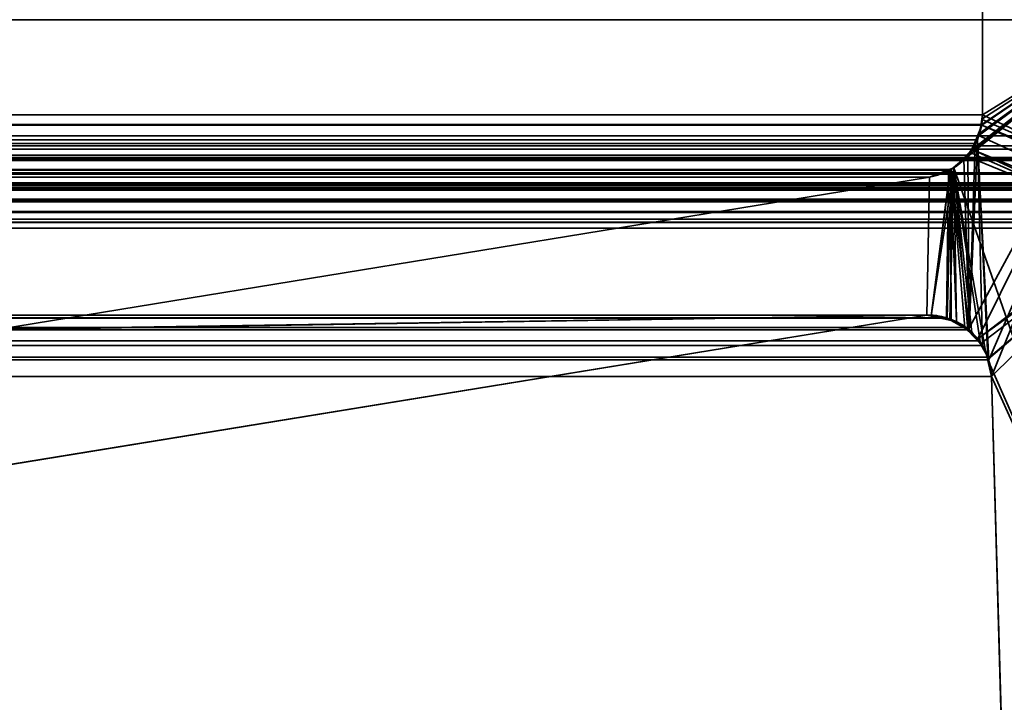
# Model space of a CAD drawing. Header units: millimetres. Extents: x -503 to 6703, y -110 to 193.
# Tile 835 of 1056: x 3404.63 to 3411.21, y 2.79 to 7.35. Entities that reach past the tile are written whole.
import ezdxf

# ---------------------------------------------------------------- set-up
doc = ezdxf.new("R2010")
doc.units = ezdxf.units.MM
doc.layers.add('151', color=7, linetype='Continuous', true_color=0xffffff)

# ---------------------------------------------------------------- blocks, each defined once
blk = doc.blocks.new('UG_SURFACE_003')
at = {"layer": '151', "color": 252, "linetype": 'Continuous', "lineweight": 35}
for points in [[(3602.5, -14, 2212.25), (3602.5, 174.4, 2212.25), (2397.5, 174.4, 2212.25), (2397.5, -14, 2212.25)], [(2547.4999, -14, 2062.2499), (2547.4999, 174.4, 2062.2499), (3452.5001, 174.4, 2062.2499), (3452.5001, -14, 2062.2499)]]:
    blk.add_3dface(points, dxfattribs=at)
blk = doc.blocks.new('UG_SURFACE_268')
at = {"layer": '151', "color": 252, "linetype": 'Continuous', "lineweight": 35}
for points in [[(2585.5, -25.92, 2021.75), (3414.5, -25.92, 2021.75), (3414.5, 14.42, 2021.75), (2585.5, 14.42, 2021.75)], [(2586.9999, -25.92, 2020.2501), (2586.9999, 14.42, 2020.2501), (3413.0001, 14.42, 2020.2501), (3413.0001, -25.92, 2020.2501)]]:
    blk.add_3dface(points, dxfattribs=at)
blk = doc.blocks.new('UG_SURFACE_297')
at = {"layer": '151', "color": 7, "linetype": 'Continuous', "lineweight": 35}
for points in [[(2588.9385, 6.7187, 2018.3115), (2588.9385, 11.8663, 2018.3115), (3411.0615, 11.8663, 2018.3115), (3411.0615, 6.7187, 2018.3115)], [(3411.0615, 6.7187, 2018.3115), (3411.0615, 11.8663, 2018.3115), (3412.0889, 11.6334, 2019.3388), (3412.0889, 7.3541, 2019.3388)], [(3412.0889, 7.3541, 2019.3388), (3412.0889, 11.6334, 2019.3388), (2587.9111, 11.6334, 2019.3388), (2587.9111, 7.3541, 2019.3388)], [(3413.4352, 6.5775, 2020.6852), (3412.0889, 7.3541, 2019.3388), (2587.9111, 7.3541, 2019.3388), (2586.5648, 6.5775, 2020.6852)], [(3412.0889, 7.3541, 2019.3388), (3411.1044, 5.0824, 2018.3544), (3411.0272, 6.5518, 2018.2772), (3411.0558, 6.6507, 2018.3058)], [(3411.0558, 6.6507, 2018.3058), (3411.0565, 6.6534, 2018.3065), (3412.0889, 7.3541, 2019.3388)], [(3412.0889, 7.3541, 2019.3388), (3411.0565, 6.6534, 2018.3065), (3411.0615, 6.7187, 2018.3115)], [(3411.1223, 4.9715, 2018.3723), (3411.1044, 5.0824, 2018.3544), (3412.0889, 7.3541, 2019.3388)], [(3411.2048, 2.0412, 2018.4548), (3411.1223, 4.9715, 2018.3723), (3412.0889, 7.3541, 2019.3388)], [(3411.1853, 0.5531, 2018.4352), (3412.0889, 7.3541, 2019.3388), (3412.1327, 6.0214, 2019.3827), (3412.1284, 5.9608, 2019.3784)], [(3411.1884, 1.8784, 2018.4383), (3412.0889, 7.3541, 2019.3388), (3411.1853, 0.5531, 2018.4352)], [(3412.0889, 7.3541, 2019.3388), (3411.1884, 1.8784, 2018.4383), (3411.2048, 2.0412, 2018.4548)], [(2588.9385, 6.7187, 2018.3115), (3411.0565, 6.6534, 2018.3065), (3411.0558, 6.6507, 2018.3058)], [(2588.9385, 6.7187, 2018.3115), (3411.0615, 6.7187, 2018.3115), (3411.0565, 6.6534, 2018.3065)], [(3411.0558, 6.6507, 2018.3058), (2588.9473, 6.6515, 2018.3027), (2588.9385, 6.7187, 2018.3115)], [(2588.9473, 6.6515, 2018.3027), (3411.0558, 6.6507, 2018.3058), (3411.0272, 6.5518, 2018.2772)], [(2588.953, 6.6087, 2018.297), (2588.9473, 6.6515, 2018.3027), (3411.0272, 6.5518, 2018.2772)], [(2588.953, 6.6087, 2018.297), (3411.0272, 6.5518, 2018.2772), (3411.0122, 6.5274, 2018.2621)], [(3411.0122, 6.5274, 2018.2621), (2588.9871, 6.5255, 2018.2629), (2588.953, 6.6087, 2018.297)], [(2586.5648, 6.5775, 2020.6852), (2586.4947, 6.5145, 2020.7555), (3413.5046, 6.5121, 2020.7546)], [(3413.5046, 6.5121, 2020.7546), (3413.4352, 6.5775, 2020.6852), (2586.5648, 6.5775, 2020.6852)], [(2588.9871, 6.5255, 2018.2629), (3411.0122, 6.5274, 2018.2621), (3410.9638, 6.449, 2018.214)], [(2588.9926, 6.5122, 2018.2574), (2588.9871, 6.5255, 2018.2629), (3410.9638, 6.449, 2018.214)], [(3410.9719, 5.2822, 2018.2219), (3410.9638, 6.449, 2018.214), (3411.0122, 6.5274, 2018.2621)], [(3411.0615, 5.178, 2018.3115), (3411.0351, 5.2087, 2018.285), (3410.9719, 5.2822, 2018.2219), (3411.0272, 6.5518, 2018.2772)], [(3411.0122, 6.5274, 2018.2621), (3411.0272, 6.5518, 2018.2772), (3410.9719, 5.2822, 2018.2219)], [(3411.0272, 6.5518, 2018.2772), (3411.1044, 5.0824, 2018.3544), (3411.0959, 5.1012, 2018.3458)], [(3411.0959, 5.1012, 2018.3458), (3411.0615, 5.178, 2018.3115), (3411.0272, 6.5518, 2018.2772)], [(2586.4799, 6.5013, 2020.7701), (2586.4425, 6.4347, 2020.8077), (3413.5573, 6.4343, 2020.8073)], [(2586.4947, 6.5145, 2020.7555), (2586.4799, 6.5013, 2020.7701), (3413.5294, 6.4886, 2020.7794)], [(2586.4799, 6.5013, 2020.7701), (3413.5573, 6.4343, 2020.8073), (3413.5294, 6.4886, 2020.7794)], [(3413.5294, 6.4886, 2020.7794), (3413.5046, 6.5121, 2020.7546), (2586.4947, 6.5145, 2020.7555)], [(2588.9926, 6.5122, 2018.2574), (3410.9638, 6.449, 2018.214), (3410.9356, 6.425, 2018.1856)], [(3410.9356, 6.425, 2018.1856), (2589.0641, 6.4224, 2018.1859), (2588.9926, 6.5122, 2018.2574)], [(2586.4353, 6.4222, 2020.8147), (2586.4158, 6.3416, 2020.8342), (3413.584, 6.331, 2020.834)], [(2586.4365, 6.4244, 2020.8135), (2586.4353, 6.4222, 2020.8147), (3413.568, 6.4131, 2020.818)], [(2586.4353, 6.4222, 2020.8147), (3413.584, 6.331, 2020.834), (3413.568, 6.4131, 2020.818)], [(2586.4425, 6.4347, 2020.8077), (2586.4365, 6.4244, 2020.8135), (3413.5628, 6.4235, 2020.8127)], [(3413.568, 6.4131, 2020.818), (3413.5628, 6.4235, 2020.8127), (2586.4365, 6.4244, 2020.8135)], [(3413.5628, 6.4235, 2020.8127), (3413.5573, 6.4343, 2020.8073), (2586.4425, 6.4347, 2020.8077)], [(2589.0641, 6.4224, 2018.1859), (3410.9356, 6.425, 2018.1856), (3410.8527, 6.3547, 2018.1026)], [(2589.076, 6.4072, 2018.1739), (2589.0641, 6.4224, 2018.1859), (3410.8527, 6.3547, 2018.1026)], [(2589.076, 6.4072, 2018.1739), (3410.8527, 6.3547, 2018.1026), (3410.8343, 6.3481, 2018.0843)], [(3410.8343, 6.3481, 2018.0843), (2589.1669, 6.3525, 2018.0831), (2589.076, 6.4072, 2018.1739)], [(3410.9719, 5.2822, 2018.2219), (3410.8527, 6.3547, 2018.1026), (3410.9356, 6.425, 2018.1856)], [(3410.9356, 6.425, 2018.1856), (3410.9638, 6.449, 2018.214), (3410.9719, 5.2822, 2018.2219)], [(3413.5792, 6.243, 2020.8292), (2586.4153, 6.3315, 2020.8347), (2586.4141, 6.3011, 2020.8359)], [(2586.4158, 6.3416, 2020.8342), (2586.4153, 6.3315, 2020.8347), (3413.584, 6.331, 2020.834)], [(2586.4153, 6.3315, 2020.8347), (3413.5792, 6.243, 2020.8292), (3413.5857, 6.3226, 2020.8356)], [(3413.5857, 6.3226, 2020.8356), (3413.584, 6.331, 2020.834), (2586.4153, 6.3315, 2020.8347)], [(2589.2186, 6.3214, 2018.0314), (2589.1669, 6.3525, 2018.0831), (3410.8343, 6.3481, 2018.0843)], [(2589.292, 6.3024, 2017.9579), (2589.2186, 6.3214, 2018.0314), (3410.8343, 6.3481, 2018.0843)], [(3410.8343, 6.3481, 2018.0843), (3410.708, 6.3024, 2017.9579), (2589.292, 6.3024, 2017.9579)], [(3410.8217, 5.3634, 2018.0717), (3410.6891, 5.381, 2017.9391), (3410.708, 6.3024, 2017.9579), (3410.8343, 6.3481, 2018.0843)], [(3410.8343, 6.3481, 2018.0843), (3410.8527, 6.3547, 2018.1026), (3410.8217, 5.3634, 2018.0717)], [(3410.8253, 5.3614, 2018.0755), (3410.8217, 5.3634, 2018.0717), (3410.8527, 6.3547, 2018.1026)], [(3410.943, 5.2978, 2018.193), (3410.8253, 5.3614, 2018.0755), (3410.8527, 6.3547, 2018.1026)], [(3410.8527, 6.3547, 2018.1026), (3410.9719, 5.2822, 2018.2219), (3410.943, 5.2978, 2018.193)], [(2586.4141, 6.3011, 2020.8359), (2586.4234, 6.2316, 2020.8266), (3413.5766, 6.2316, 2020.8266)], [(3413.5766, 6.2316, 2020.8266), (3413.5792, 6.243, 2020.8292), (2586.4141, 6.3011, 2020.8359)], [(2587.4708, 6.2483, 2019.7792), (2587.5657, 6.2609, 2019.6843), (3412.4341, 6.2601, 2019.6843)], [(3412.4341, 6.2601, 2019.6843), (3412.5292, 6.2483, 2019.7792), (2587.4708, 6.2483, 2019.7792)], [(3412.3931, 6.2652, 2019.6431), (2587.5657, 6.2609, 2019.6843), (2587.6024, 6.2657, 2019.6478)], [(3412.3931, 6.2652, 2019.6431), (3412.4341, 6.2601, 2019.6843), (2587.5657, 6.2609, 2019.6843)], [(2587.6024, 6.2657, 2019.6478), (3412.3433, 6.247, 2019.5932), (3412.3931, 6.2652, 2019.6431)], [(2587.6024, 6.2657, 2019.6478), (2587.657, 6.2478, 2019.593), (3412.3433, 6.247, 2019.5932)], [(2595.5107, 5.2872, 2011.7393), (2589.292, 6.3024, 2017.9579), (3410.708, 6.3024, 2017.9579), (3404.4893, 5.2872, 2011.7393)], [(3404.4893, 5.2872, 2011.7393), (3410.708, 6.3024, 2017.9579), (3410.6891, 5.381, 2017.9391), (3401.5851, 3.8982, 2008.8351)], [(2586.4275, 6.2218, 2020.8225), (3413.5725, 6.2218, 2020.8225), (3413.5766, 6.2316, 2020.8266), (2586.4234, 6.2316, 2020.8266)], [(3413.5408, 6.1453, 2020.7908), (2586.4275, 6.2218, 2020.8225), (2586.4596, 6.1447, 2020.7903)], [(3413.5408, 6.1453, 2020.7908), (3413.5725, 6.2218, 2020.8225), (2586.4275, 6.2218, 2020.8225)], [(3412.5292, 6.2483, 2019.7792), (3413.1932, 6.0016, 2020.4432), (2586.8068, 6.0016, 2020.4432), (2587.4708, 6.2483, 2019.7792)], [(3412.2601, 6.2166, 2019.51), (2587.657, 6.2478, 2019.593), (2587.7264, 6.2251, 2019.5236)], [(3412.2601, 6.2166, 2019.51), (3412.3433, 6.247, 2019.5932), (2587.657, 6.2478, 2019.593)], [(2587.7264, 6.2251, 2019.5236), (3412.2593, 6.2161, 2019.5093), (3412.2601, 6.2166, 2019.51)], [(2587.7264, 6.2251, 2019.5236), (2587.7397, 6.2136, 2019.5103), (3412.2593, 6.2161, 2019.5093)], [(3412.2593, 6.2161, 2019.5093), (2587.7397, 6.2136, 2019.5103), (2587.8065, 6.1556, 2019.4435)], [(2587.8065, 6.1556, 2019.4435), (3412.194, 6.1545, 2019.444), (3412.2593, 6.2161, 2019.5093)], [(3413.5408, 6.1453, 2020.7908), (2586.4596, 6.1447, 2020.7903), (2586.4656, 6.1377, 2020.7844)], [(2586.4656, 6.1377, 2020.7844), (3413.5344, 6.1377, 2020.7844), (3413.5408, 6.1453, 2020.7908)], [(3413.5344, 6.1377, 2020.7844), (2586.4656, 6.1377, 2020.7844), (2586.5266, 6.0664, 2020.7233)], [(3413.4803, 6.0724, 2020.7303), (3413.5344, 6.1377, 2020.7844), (2586.5266, 6.0664, 2020.7233)], [(3412.1888, 6.1497, 2019.4387), (2587.8065, 6.1556, 2019.4435), (2587.8069, 6.1552, 2019.443)], [(3412.1888, 6.1497, 2019.4387), (3412.194, 6.1545, 2019.444), (2587.8065, 6.1556, 2019.4435)], [(2587.8069, 6.1552, 2019.443), (3412.1466, 6.0731, 2019.3965), (3412.1888, 6.1497, 2019.4387)], [(2587.8069, 6.1552, 2019.443), (2587.8534, 6.0731, 2019.3965), (3412.1466, 6.0731, 2019.3965)], [(3413.4681, 6.0661, 2020.7183), (3413.4803, 6.0724, 2020.7303), (2586.5266, 6.0664, 2020.7233)], [(2586.5266, 6.0664, 2020.7233), (2586.5314, 6.0638, 2020.7186), (3413.4681, 6.0661, 2020.7183)], [(3413.3835, 6.0221, 2020.6335), (3413.4681, 6.0661, 2020.7183), (2586.5314, 6.0638, 2020.7186)], [(2586.5314, 6.0638, 2020.7186), (2586.6158, 6.0181, 2020.6342), (3413.3835, 6.0221, 2020.6335)], [(3412.1327, 6.0214, 2019.3827), (2587.8534, 6.0731, 2019.3965), (2587.8716, 5.981, 2019.3784)], [(3412.1327, 6.0214, 2019.3827), (3412.1466, 6.0731, 2019.3965), (2587.8534, 6.0731, 2019.3965)], [(3413.3835, 6.0221, 2020.6335), (2586.6158, 6.0181, 2020.6342), (2586.6394, 6.0054, 2020.6108)], [(3413.3413, 6.0002, 2020.5913), (3413.3835, 6.0221, 2020.6335), (2586.6394, 6.0054, 2020.6108)], [(2586.6394, 6.0054, 2020.6108), (2586.7071, 5.999, 2020.5431), (3413.2934, 6.0006, 2020.5433)], [(3413.2934, 6.0006, 2020.5433), (3413.3413, 6.0002, 2020.5913), (2586.6394, 6.0054, 2020.6108)], [(2586.7071, 5.999, 2020.5431), (2586.7629, 5.9938, 2020.4871), (3413.1932, 6.0016, 2020.4432)], [(3413.1932, 6.0016, 2020.4432), (3413.2934, 6.0006, 2020.5433), (2586.7071, 5.999, 2020.5431)], [(2586.7629, 5.9938, 2020.4871), (2586.8068, 6.0016, 2020.4432), (3413.1932, 6.0016, 2020.4432)], [(2587.8716, 5.981, 2019.3784), (3412.1284, 5.9608, 2019.3784), (3412.1327, 6.0214, 2019.3827)], [(3412.1749, 2.6459, 2019.4249), (3412.1284, 5.9608, 2019.3784), (2587.8716, 5.9608, 2019.3784), (2587.8251, 2.6459, 2019.4249)], [(2587.8716, 5.981, 2019.3784), (2587.8716, 5.9608, 2019.3784), (3412.1284, 5.9608, 2019.3784)], [(3411.1876, 0.5521, 2018.4376), (3411.1853, 0.5531, 2018.4352), (3412.1284, 5.9608, 2019.3784)], [(3411.1876, 0.5521, 2018.4376), (3412.1284, 5.9608, 2019.3784), (3412.1749, 2.6459, 2019.4249)], [(2589.1747, 5.3614, 2018.0755), (3410.8253, 5.3614, 2018.0755), (3410.943, 5.2978, 2018.193), (2589.057, 5.2978, 2018.193)], [(3410.8253, 5.3614, 2018.0755), (2589.1747, 5.3614, 2018.0755), (2589.1783, 5.3634, 2018.0717)], [(2589.1783, 5.3634, 2018.0717), (2589.3109, 5.381, 2017.9391), (3410.6891, 5.381, 2017.9391), (3410.8217, 5.3634, 2018.0717)], [(3410.8217, 5.3634, 2018.0717), (3410.8253, 5.3614, 2018.0755), (2589.1783, 5.3634, 2018.0717)], [(2589.3109, 5.381, 2017.9391), (2598.4149, 3.8982, 2008.8351), (3401.5851, 3.8982, 2008.8351), (3410.6891, 5.381, 2017.9391)], [(3410.9719, 5.2822, 2018.2219), (2588.9649, 5.2087, 2018.285), (2589.0281, 5.2822, 2018.2219)], [(3410.9719, 5.2822, 2018.2219), (3411.0351, 5.2087, 2018.285), (2588.9649, 5.2087, 2018.285)], [(2589.0281, 5.2822, 2018.2219), (2589.057, 5.2978, 2018.193), (3410.943, 5.2978, 2018.193), (3410.9719, 5.2822, 2018.2219)], [(2588.9385, 5.178, 2018.3115), (2588.9649, 5.2087, 2018.285), (3411.0351, 5.2087, 2018.285), (3411.0615, 5.178, 2018.3115)], [(3411.0959, 5.1012, 2018.3458), (2588.9041, 5.1012, 2018.3458), (2588.9385, 5.178, 2018.3115)], [(3411.0615, 5.178, 2018.3115), (3411.0959, 5.1012, 2018.3458), (2588.9385, 5.178, 2018.3115)], [(3411.1223, 4.9715, 2018.3723), (2588.8777, 4.9715, 2018.3723), (2588.8956, 5.0824, 2018.3544)], [(2588.8956, 5.0824, 2018.3544), (2588.9041, 5.1012, 2018.3458), (3411.0959, 5.1012, 2018.3458), (3411.1044, 5.0824, 2018.3544)], [(3411.1044, 5.0824, 2018.3544), (3411.1223, 4.9715, 2018.3723), (2588.8956, 5.0824, 2018.3544)], [(2588.7952, 2.0412, 2018.4548), (2588.8777, 4.9715, 2018.3723), (3411.1223, 4.9715, 2018.3723), (3411.2048, 2.0412, 2018.4548)]]:
    blk.add_3dface(points, dxfattribs=at)
blk = doc.blocks.new('UG_SURFACE_298')
at = {"layer": '151', "color": 7, "linetype": 'Continuous', "lineweight": 35}
for points in [[(3412.0889, 11.6334, -7.75), (3412.0889, 7.3541, -7.75), (3411.0615, 6.7187, -7.75), (3411.0615, 11.8663, -7.75)], [(3412.0889, 7.3541, 2019.3388), (3412.0889, 11.6334, 2019.3388), (3411.0615, 11.8663, 2018.3115), (3411.0615, 6.7187, 2018.3115)], [(3411.0615, 6.7187, 2018.3115), (3411.0615, 11.8663, 2018.3115), (3411.0615, 11.8663, -7.75), (3411.0615, 6.7187, -7.75)], [(3412.0889, 7.3541, 2019.3388), (3410.8694, 6.365, 2018.1193), (3410.8868, 5.3379, 2018.1367), (3410.9621, 5.2773, 2018.2121)], [(3410.9516, 6.4465, 2018.2016), (3410.8694, 6.365, 2018.1193), (3412.0889, 7.3541, 2019.3388)], [(3412.0889, 7.3541, 2019.3388), (3410.9755, 6.4699, 2018.2254), (3410.9516, 6.4465, 2018.2016)], [(3410.9621, 5.2773, 2018.2121), (3411.0305, 5.2222, 2018.2805), (3412.0889, 7.3541, 2019.3388)], [(3412.0889, 7.3541, 2019.3388), (3410.991, 6.4854, 2018.2409), (3410.9755, 6.4699, 2018.2254)], [(3411.0358, 6.5803, 2018.286), (3410.991, 6.4854, 2018.2409), (3412.0889, 7.3541, 2019.3388)], [(3412.1466, 6.0731, 2019.3965), (3412.1683, 6.1188, 2019.4182), (3412.0889, 7.3541, 2019.3388), (3411.0305, 5.2222, 2018.2805)], [(3412.0889, 7.3541, 2019.3388), (3411.0434, 6.596, 2018.2934), (3411.0358, 6.5803, 2018.286)], [(3411.057, 6.6889, 2018.3072), (3411.0434, 6.596, 2018.2934), (3412.0889, 7.3541, 2019.3388)], [(3412.0889, 7.3541, 2019.3388), (3411.0615, 6.7187, 2018.3115), (3411.057, 6.6889, 2018.3072)], [(3412.2524, 6.2053, -7.75), (3412.2128, 6.1775, -7.75), (3411.0615, 6.7187, -7.75), (3412.0889, 7.3541, -7.75)], [(3411.0615, 6.7187, -7.75), (3411.0589, 6.688, -7.75), (3411.057, 6.6889, 2018.3072)], [(3411.057, 6.6889, 2018.3072), (3411.0615, 6.7187, 2018.3115), (3411.0615, 6.7187, -7.75)], [(3411.0589, 6.688, -7.75), (3411.0615, 6.7187, -7.75), (3412.2128, 6.1775, -7.75)], [(3412.1935, 6.1471, -7.75), (3412.1466, 6.0731, -7.75), (3411.0293, 6.5819, -7.75), (3411.0558, 6.6496, -7.75)], [(3411.0558, 6.6496, -7.75), (3411.0293, 6.5819, -7.75), (3411.0358, 6.5803, 2018.286)], [(3411.0589, 6.688, -7.75), (3411.0558, 6.6496, -7.75), (3411.0358, 6.5803, 2018.286)], [(3411.0358, 6.5803, 2018.286), (3411.0434, 6.596, 2018.2934), (3411.0589, 6.688, -7.75)], [(3411.0434, 6.596, 2018.2934), (3411.057, 6.6889, 2018.3072), (3411.0589, 6.688, -7.75)], [(3412.2128, 6.1775, -7.75), (3411.0558, 6.6496, -7.75), (3411.0589, 6.688, -7.75)], [(3411.0558, 6.6496, -7.75), (3412.2128, 6.1775, -7.75), (3412.1935, 6.1471, -7.75)], [(3411.0293, 6.5819, -7.75), (3410.9917, 6.4863, -7.75), (3410.991, 6.4854, 2018.2409)], [(3410.991, 6.4854, 2018.2409), (3411.0358, 6.5803, 2018.286), (3411.0293, 6.5819, -7.75)], [(3410.9917, 6.4863, -7.75), (3411.0293, 6.5819, -7.75), (3412.1466, 6.0731, -7.75), (3412.132, 6.0177, -7.75)], [(3412.1284, 5.9608, -7.75), (3410.9497, 6.4447, -7.75), (3410.9743, 6.4691, -7.75)], [(3410.9743, 6.4691, -7.75), (3410.9497, 6.4447, -7.75), (3410.9516, 6.4465, 2018.2016)], [(3410.9516, 6.4465, 2018.2016), (3410.9755, 6.4699, 2018.2254), (3410.9743, 6.4691, -7.75)], [(3410.9743, 6.4691, -7.75), (3410.9917, 6.4863, -7.75), (3412.1284, 5.9608, -7.75)], [(3410.9917, 6.4863, -7.75), (3410.9743, 6.4691, -7.75), (3410.9755, 6.4699, 2018.2254)], [(3410.9755, 6.4699, 2018.2254), (3410.991, 6.4854, 2018.2409), (3410.9917, 6.4863, -7.75)], [(3412.132, 6.0177, -7.75), (3412.1284, 5.9608, -7.75), (3410.9917, 6.4863, -7.75)], [(3410.8694, 6.365, 2018.1193), (3410.9516, 6.4465, 2018.2016), (3410.9497, 6.4447, -7.75)], [(3410.9497, 6.4447, -7.75), (3410.8703, 6.3656, -7.75), (3410.8694, 6.365, 2018.1193)], [(3412.1284, 5.9608, -7.75), (3412.1749, 2.6459, -7.75), (3410.8703, 6.3656, -7.75), (3410.9497, 6.4447, -7.75)], [(3410.8467, 6.3562, 2018.0967), (3410.708, 6.3024, 2017.9579), (3410.6891, 5.381, 2017.9391), (3410.7177, 5.3748, 2017.9677)], [(3410.7177, 5.3764, -7.75), (3410.6891, 5.381, -7.75), (3410.708, 6.3024, -7.75), (3410.846, 6.3561, -7.75)], [(3410.708, 6.3024, 2017.9579), (3410.8467, 6.3562, 2018.0967), (3410.846, 6.3561, -7.75)], [(3410.846, 6.3561, -7.75), (3410.708, 6.3024, -7.75), (3410.708, 6.3024, 2017.9579)], [(3410.8703, 6.3656, -7.75), (3410.8436, 5.3562, -7.75), (3410.7177, 5.3764, -7.75)], [(3410.846, 6.3561, -7.75), (3410.8703, 6.3656, -7.75), (3410.7177, 5.3764, -7.75)], [(3410.7177, 5.3748, 2017.9677), (3410.8517, 5.3455, 2018.1017), (3410.8467, 6.3562, 2018.0967)], [(3410.9631, 5.2826, -7.75), (3410.8515, 5.3513, -7.75), (3410.8436, 5.3562, -7.75), (3410.8703, 6.3656, -7.75)], [(3410.8703, 6.3656, -7.75), (3410.846, 6.3561, -7.75), (3410.8467, 6.3562, 2018.0967)], [(3410.8467, 6.3562, 2018.0967), (3410.8694, 6.365, 2018.1193), (3410.8703, 6.3656, -7.75)], [(3410.8868, 5.3379, 2018.1367), (3410.8694, 6.365, 2018.1193), (3410.8467, 6.3562, 2018.0967)], [(3410.8517, 5.3455, 2018.1017), (3410.8868, 5.3379, 2018.1367), (3410.8467, 6.3562, 2018.0967)], [(3410.8703, 6.3656, -7.75), (3410.9905, 5.2657, -7.75), (3410.9631, 5.2826, -7.75)], [(3410.8703, 6.3656, -7.75), (3411.0816, 5.1408, -7.75), (3411.047, 5.1883, -7.75)], [(3411.047, 5.1883, -7.75), (3410.9905, 5.2657, -7.75), (3410.8703, 6.3656, -7.75)], [(3411.0944, 5.0879, -7.75), (3411.0816, 5.1408, -7.75), (3410.8703, 6.3656, -7.75), (3412.1749, 2.6459, -7.75)], [(3401.5851, 3.8982, 2008.8351), (3410.6891, 5.381, 2017.9391), (3410.708, 6.3024, 2017.9579), (3404.4893, 5.2872, 2011.7393)], [(3404.4893, 5.2872, -7.75), (3410.708, 6.3024, -7.75), (3410.6891, 5.381, -7.75)], [(3404.4893, 5.2872, 2011.7393), (3410.708, 6.3024, 2017.9579), (3410.708, 6.3024, -7.75), (3404.4893, 5.2872, -7.75)], [(3411.0305, 5.2222, 2018.2805), (3412.132, 6.0177, 2019.3822), (3412.1466, 6.0731, 2019.3965)], [(3412.132, 6.0177, 2019.3822), (3411.0305, 5.2222, 2018.2805), (3411.0489, 5.1885, 2018.2989)], [(3411.0489, 5.1885, 2018.2989), (3411.1006, 5.0942, 2018.3506), (3412.1284, 5.9608, 2019.3784), (3412.132, 6.0177, 2019.3822)], [(3412.1284, 5.9608, 2019.3784), (3411.1006, 5.0942, 2018.3506), (3411.1013, 5.0895, 2018.3513)], [(3411.1013, 5.0895, 2018.3513), (3411.1223, 4.9715, 2018.3723), (3412.1284, 5.9608, 2019.3784)], [(3412.1749, 2.6459, 2019.4249), (3412.1284, 5.9608, 2019.3784), (3411.1223, 4.9715, 2018.3723), (3411.2048, 2.0412, 2018.4548)], [(3410.6891, 5.381, -7.75), (3401.5851, 3.8982, -7.75), (3404.4213, 5.2819, -7.75), (3404.4552, 5.2832, -7.75)], [(3410.6891, 5.381, 2017.9391), (3401.5851, 3.8982, 2008.8351), (3401.5851, 3.8982, -7.75), (3410.6891, 5.381, -7.75)], [(3410.6891, 5.381, -7.75), (3404.4552, 5.2832, -7.75), (3404.4893, 5.2872, -7.75)], [(3410.7177, 5.3764, -7.75), (3410.7177, 5.3748, 2017.9677), (3410.6891, 5.381, 2017.9391)], [(3410.6891, 5.381, 2017.9391), (3410.6891, 5.381, -7.75), (3410.7177, 5.3764, -7.75)], [(3410.7177, 5.3748, 2017.9677), (3410.7177, 5.3764, -7.75), (3410.8436, 5.3562, -7.75)], [(3410.8436, 5.3562, -7.75), (3410.8517, 5.3455, 2018.1017), (3410.7177, 5.3748, 2017.9677)], [(3410.8436, 5.3562, -7.75), (3410.8515, 5.3513, -7.75), (3410.8517, 5.3455, 2018.1017)], [(3410.8517, 5.3455, 2018.1017), (3410.8515, 5.3513, -7.75), (3410.9631, 5.2826, -7.75)], [(3410.9631, 5.2826, -7.75), (3410.8868, 5.3379, 2018.1367), (3410.8517, 5.3455, 2018.1017)], [(3410.9631, 5.2826, -7.75), (3410.9621, 5.2773, 2018.2121), (3410.8868, 5.3379, 2018.1367)], [(3410.9621, 5.2773, 2018.2121), (3410.9631, 5.2826, -7.75), (3410.9905, 5.2657, -7.75)], [(3411.047, 5.1883, -7.75), (3411.0305, 5.2222, 2018.2805), (3410.9621, 5.2773, 2018.2121)], [(3410.9621, 5.2773, 2018.2121), (3410.9905, 5.2657, -7.75), (3411.047, 5.1883, -7.75)], [(3411.047, 5.1883, -7.75), (3411.0489, 5.1885, 2018.2989), (3411.0305, 5.2222, 2018.2805)], [(3411.0489, 5.1885, 2018.2989), (3411.047, 5.1883, -7.75), (3411.0816, 5.1408, -7.75)], [(3411.0816, 5.1408, -7.75), (3411.1006, 5.0942, 2018.3506), (3411.0489, 5.1885, 2018.2989)], [(3411.1006, 5.0942, 2018.3506), (3411.0816, 5.1408, -7.75), (3411.0944, 5.0879, -7.75)], [(3411.0944, 5.0879, -7.75), (3411.1013, 5.0895, 2018.3513), (3411.1006, 5.0942, 2018.3506)], [(3411.1013, 5.0895, 2018.3513), (3411.0944, 5.0879, -7.75), (3411.1223, 4.9715, -7.75)], [(3412.1749, 2.6459, -7.75), (3411.1223, 4.9715, -7.75), (3411.0944, 5.0879, -7.75)], [(3411.1223, 4.9715, -7.75), (3411.1223, 4.9715, 2018.3723), (3411.1013, 5.0895, 2018.3513)], [(3411.2048, 2.0412, -7.75), (3411.1223, 4.9715, -7.75), (3412.1749, 2.6459, -7.75), (3412.1749, 2.4846, -7.75)], [(3411.2048, 2.0412, 2018.4548), (3411.1223, 4.9715, 2018.3723), (3411.1223, 4.9715, -7.75), (3411.2048, 2.0412, -7.75)]]:
    blk.add_3dface(points, dxfattribs=at)

msp = doc.modelspace()

# ---------------------------------------------------------------- linework, layer by layer
at = {"layer": '151', "color": 252, "linetype": 'Continuous', "lineweight": -3, "true_color": 0x939598}
for p, q in [((3411.0615, 11.8663, 2018.3115), (3411.0615, 6.7187, 2018.3115)), ((3411.0615, 6.7187, -7.75), (3411.0615, 11.8663, -7.75)), ((3411.0615, 11.8663, 2018.3115), (3411.0615, 6.7187, 2018.3115)), ((2588.9385, 6.7187, 2018.3115), (3411.0615, 6.7187, 2018.3115)), ((3411.0615, 6.7187, 2018.3115), (3411.0615, 6.7187, -7.75)), ((3413.4353, 6.5775, 2020.6853), (2586.5647, 6.5775, 2020.6853)), ((2589.2921, 6.3024, 2017.9579), (3410.7079, 6.3024, 2017.9579)), ((3410.7079, 6.3024, 2017.9579), (3404.4892, 5.2872, 2011.7392)), ((3410.7079, 6.3024, 2017.9579), (3404.4892, 5.2872, 2011.7392)), ((3404.4892, 5.2872, -7.75), (3410.7079, 6.3024, -7.75)), ((3410.7079, 6.3024, 2017.9579), (3410.7079, 6.3024, -7.75)), ((3413.5766, 6.2316, 2020.8266), (2586.4234, 6.2316, 2020.8266)), ((3412.5291, 6.2483, 2019.7791), (2587.4709, 6.2483, 2019.7791)), ((3412.1465, 6.0731, 2019.3965), (2587.8535, 6.0731, 2019.3965)), ((3413.1932, 6.0016, 2020.4432), (2586.8068, 6.0016, 2020.4432)), ((2587.8716, 5.9608, 2019.3784), (3412.1284, 5.9608, 2019.3784)), ((2589.3109, 5.381, 2017.9391), (3410.6891, 5.381, 2017.9391)), ((3410.6891, 5.381, -7.75), (3401.5852, 3.8982, -7.75)), ((3401.5852, 3.8982, 2008.8352), (3410.6891, 5.381, 2017.9391)), ((3401.5852, 3.8982, 2008.8352), (3410.6891, 5.381, 2017.9391)), ((3410.6891, 5.381, 2017.9391), (3410.6891, 5.381, -7.75)), ((2588.8776, 4.9715, 2018.3724), (3411.1224, 4.9715, 2018.3724)), ((3411.2049, 2.0412, -7.75), (3411.1224, 4.9715, -7.75)), ((3411.1224, 4.9715, 2018.3724), (3411.2049, 2.0412, 2018.4549)), ((3411.1224, 4.9715, 2018.3724), (3411.2049, 2.0412, 2018.4549)), ((3411.1224, 4.9715, 2018.3724), (3411.1224, 4.9715, -7.75))]:
    msp.add_line(p, q, dxfattribs=at)
for points, knots in [([(3410.7079, 6.3024, 2017.9579), (3410.7574, 6.3106, 2018.0074), (3410.8067, 6.3278, 2018.0567), (3410.8926, 6.3781, 2018.1426), (3410.931, 6.4095, 2018.181), (3410.9884, 6.4784, 2018.2384), (3411.0103, 6.5131, 2018.2603), (3411.0406, 6.583, 2018.2906), (3411.0509, 6.6177, 2018.3009), (3411.0598, 6.6748, 2018.3098), (3411.0615, 6.6968, 2018.3115), (3411.0615, 6.7187, 2018.3115)], [0, 0, 0, 0, 0.299736, 0.299736, 0.559794, 0.559794, 0.75263, 0.75263, 0.907855, 0.907855, 1, 1, 1, 1]), ([(3411.1224, 4.9715, 2018.3724), (3411.1213, 5.0094, 2018.3713), (3411.1149, 5.0475, 2018.3649), (3411.0938, 5.117, 2018.3438), (3411.0789, 5.1494, 2018.3289), (3411.0362, 5.2194, 2018.2862), (3411.0052, 5.2543, 2018.2552), (3410.9258, 5.3209, 2018.1758), (3410.8741, 5.3477, 2018.1241), (3410.7783, 5.3764, 2018.0283), (3410.7335, 5.3822, 2017.9835), (3410.6891, 5.381, 2017.9391)], [0, 0, 0, 0, 0.141054, 0.141054, 0.2809, 0.2809, 0.484304, 0.484304, 0.767104, 0.767104, 1, 1, 1, 1])]:
    msp.add_open_spline(points, degree=3, knots=knots, dxfattribs=at)
for points in [[(3410.7079, 6.3024, -7.75), (3410.9114, 6.3361, -7.75), (3411.0615, 6.512, -7.75), (3411.0615, 6.7187, -7.75)], [(3411.0615, 6.7187, 2018.3115), (3411.0615, 6.512, 2018.3115), (3410.9114, 6.3361, 2018.1614), (3410.7079, 6.3024, 2017.9579)], [(3411.1224, 4.9715, 2018.3724), (3411.1157, 5.204, 2018.3657), (3410.9217, 5.387, 2018.1717), (3410.6891, 5.381, 2017.9391)], [(3411.1224, 4.9715, -7.75), (3411.1157, 5.204, -7.75), (3410.9217, 5.387, -7.75), (3410.6891, 5.381, -7.75)]]:
    msp.add_open_spline(points, degree=3, dxfattribs=at)

# ---------------------------------------------------------------- block references
for name in ['UG_SURFACE_003', 'UG_SURFACE_268', 'UG_SURFACE_297', 'UG_SURFACE_298']:
    msp.add_blockref(name, (0, 0), dxfattribs=at)

doc.saveas('drawing.dxf')
